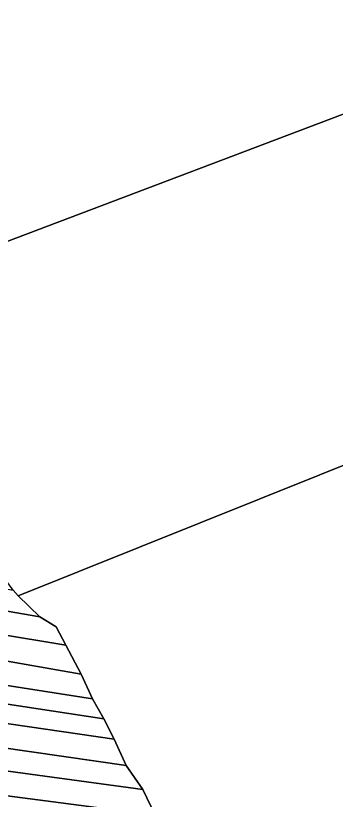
# Model space of a CAD drawing. Extents: x -596024 to -594475, y -1163820 to -1161957.
# Drawn here: x -595567.4 to -595508.5, y -1163306.5 to -1163161.8 of the extents above; entities that cross this region are included whole.
import ezdxf

# ---------------------------------------------------------------- set-up
doc = ezdxf.new("R2010")
doc.units = 0
doc.layers.add('Level 1', color=7, linetype='Continuous')
doc.layers.add('Level 60', color=7, linetype='Continuous')

msp = doc.modelspace()

# ---------------------------------------------------------------- linework, layer by layer
at = {"layer": 'Level 1'}
for points in [[(-595437.23, -1163153.46), (-595589.56, -1163211.26)], [(-595566.98, -1163268.91), (-595488.9, -1163237.6), (-595424.19, -1163373.84), (-595411.35, -1163396.88)], [(-595649.43, -1163257.78), (-595563, -1163272.79)], [(-595558.16, -1163277.99), (-595646.85, -1163263.29)], [(-595566.98, -1163268.91), (-595567.89, -1163267.83)], [(-595566.98, -1163268.91), (-595563, -1163272.79)], [(-595558.16, -1163277.99), (-595559.98, -1163274.59), (-595563, -1163272.79)], [(-595600.18, -1163275.46), (-595555.36, -1163283.38)], [(-595640.46, -1163278.03), (-595551.15, -1163291.58)], [(-595558.16, -1163277.99), (-595555.36, -1163283.38)], [(-595553.29, -1163287.88), (-595599.35, -1163280.73)], [(-595549.25, -1163295.37), (-595638.03, -1163282.43)], [(-595555.36, -1163283.38), (-595553.29, -1163287.88)], [(-595635.33, -1163287.47), (-595547.02, -1163300.19)], [(-595553.29, -1163287.88), (-595551.15, -1163291.58)], [(-595551.15, -1163291.58), (-595549.25, -1163295.37)], [(-595543.97, -1163304.67), (-595633.52, -1163292.47)], [(-595549.25, -1163295.37), (-595547.02, -1163300.19)], [(-595631.17, -1163297.72), (-595541.71, -1163309.39)], [(-595547.02, -1163300.19), (-595543.97, -1163304.67)], [(-595543.97, -1163304.67), (-595541.71, -1163309.39)]]:
    msp.add_lwpolyline(points, dxfattribs=at)
at = {"layer": 'Level 60'}
for points in [[(-595437.23, -1163153.46), (-595589.56, -1163211.26), (-595590.97, -1163207.82), (-595592.11, -1163204.07), (-595592.81, -1163202.58), (-595595.87, -1163196.08), (-595597.57, -1163192.49), (-595598.29, -1163191.63), (-595600.19, -1163187.08), (-595602.19, -1163183.01), (-595601.01, -1163180.8), (-595605.75, -1163175.97), (-595606.73, -1163173.64), (-595609.16, -1163170.18), (-595610.15, -1163167.24), (-595610.78, -1163165.65), (-595610.98, -1163164.36), (-595611.27, -1163159.13)], [(-595541.71, -1163309.39), (-595543.97, -1163304.67), (-595547.02, -1163300.19), (-595549.25, -1163295.37), (-595551.15, -1163291.58), (-595553.29, -1163287.88), (-595555.36, -1163283.38), (-595558.16, -1163277.99), (-595559.98, -1163274.59), (-595563, -1163272.79), (-595566.98, -1163268.91), (-595488.9, -1163237.6)]]:
    msp.add_lwpolyline(points, dxfattribs=at)
for points in [[(-595437.23, -1163153.46), (-595429.2, -1163170.59), (-595427.11, -1163175.6), (-595408.9, -1163214.29), (-595354.36, -1163375.3), (-595383.32, -1163386.51), (-595411.35, -1163396.88), (-595424.19, -1163373.84), (-595488.9, -1163237.6), (-595566.98, -1163268.91), (-595567.89, -1163267.83), (-595572.12, -1163262.14), (-595574.34, -1163257.62), (-595576.23, -1163252.16), (-595576.47, -1163250.5), (-595577.89, -1163246.83), (-595579.6, -1163241.5), (-595581.35, -1163236.18), (-595582.85, -1163231.46), (-595583.38, -1163230.54), (-595585.26, -1163224.77), (-595587.19, -1163218.99), (-595588.93, -1163213.88), (-595589.56, -1163211.26)], [(-595566.98, -1163268.91), (-595563, -1163272.79), (-595649.43, -1163257.78), (-595652, -1163252.4), (-595567.89, -1163267.83)], [(-595559.98, -1163274.59), (-595558.16, -1163277.99), (-595646.85, -1163263.29), (-595649.43, -1163257.78), (-595563, -1163272.79)], [(-595558.16, -1163277.99), (-595555.36, -1163283.38), (-595600.18, -1163275.46), (-595645.38, -1163267.56), (-595646.85, -1163263.29)], [(-595553.29, -1163287.88), (-595551.15, -1163291.58), (-595640.46, -1163278.03), (-595642.78, -1163273.37), (-595599.35, -1163280.73)], [(-595555.36, -1163283.38), (-595553.29, -1163287.88), (-595599.35, -1163280.73), (-595600.18, -1163275.46)], [(-595551.15, -1163291.58), (-595549.25, -1163295.37), (-595638.03, -1163282.43), (-595640.46, -1163278.03)], [(-595549.25, -1163295.37), (-595547.02, -1163300.19), (-595635.33, -1163287.47), (-595638.03, -1163282.43)], [(-595547.02, -1163300.19), (-595543.97, -1163304.67), (-595633.52, -1163292.47), (-595635.33, -1163287.47)], [(-595543.97, -1163304.67), (-595541.71, -1163309.39), (-595631.17, -1163297.72), (-595633.52, -1163292.47)], [(-595541.71, -1163309.39), (-595539.69, -1163313.25), (-595629.18, -1163302.43), (-595631.17, -1163297.72)]]:
    msp.add_lwpolyline(points, close=True, dxfattribs=at)

doc.saveas('drawing.dxf')
